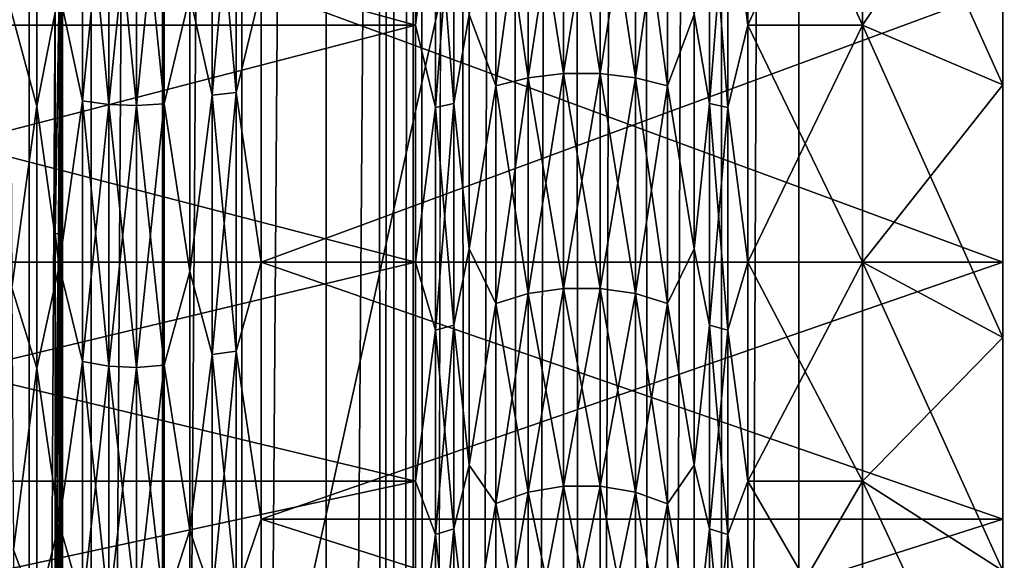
# Model space of a CAD drawing. Header units: metres. Extents: x -206 to 75, y -104 to 104.
# Tile 711 of 1056: x -40.3 to -33.29, y -10.35 to -6.5. Entities that reach past the tile are written whole.
import ezdxf

# ---------------------------------------------------------------- set-up
doc = ezdxf.new("R2010")
doc.units = ezdxf.units.M
doc.layers.add('solid_01_1-CONSUMER_THERM_B_125288', color=7, linetype='CONTINUOUS')

msp = doc.modelspace()

# ---------------------------------------------------------------- linework, layer by layer
at = {"layer": 'solid_01_1-CONSUMER_THERM_B_125288'}
for points in [[(-37.64893, 67.310463), (-65.493088, -75.014526), (-65.514557, 74.985474)], [(-37.64893, 67.310463), (-37.75058, 66.766258), (-65.493088, -75.014526)], [(-37.75058, 66.766258), (-37.7505, 66.212639), (-65.493088, -75.014526)], [(-37.7505, 66.212639), (-37.731541, -66.233742), (-65.493088, -75.014526)], [(-37.7505, 66.212639), (-37.648693, 65.668465), (-37.731541, -66.233742)], [(-37.648693, 65.668465), (-37.62989, -65.689537), (-37.731541, -66.233742)], [(-37.648693, 65.668465), (-37.448631, 65.15226), (-37.62989, -65.689537)], [(-37.448631, 65.15226), (-37.429974, -65.173279), (-37.62989, -65.689537)], [(-37.448631, 65.15226), (-37.15712, 64.68161), (-37.429974, -65.173279)], [(-37.15712, 64.68161), (-37.138596, -64.702545), (-37.429974, -65.173279)], [(-37.15712, 64.68161), (-36.784092, 64.272545), (-37.138596, -64.702545)], [(-36.784092, 64.272545), (-36.765686, -64.293373), (-37.138596, -64.702545)], [(-36.784092, 64.272545), (-36.342251, 63.938988), (-36.765686, -64.293373)], [(-36.342251, 63.938988), (-36.32394, -63.959686), (-36.765686, -64.293373)], [(-36.342251, 63.938988), (-35.846645, 63.692299), (-36.32394, -63.959686)], [(-35.846645, 63.692299), (-35.828407, -63.712856), (-36.32394, -63.959686)], [(-35.846645, 63.692299), (-35.314156, 63.540874), (-35.828407, -63.712856)], [(-35.314156, 63.540874), (-35.295959, -63.561279), (-35.828407, -63.712856)], [(-35.314156, 63.540874), (-34.762913, 63.489876), (-35.295959, -63.561279)], [(-34.762913, 63.489876), (-34.744732, -63.510124), (-35.295959, -63.561279)], [(-30.762913, 63.490448), (-34.744732, -63.510124), (-34.762913, 63.489876)], [(-30.762913, 63.490448), (-30.744732, -63.509552), (-34.744732, -63.510124)], [(-38.120426, 41.018177, 108.410858), (-37.500069, 41.072453, 108.410858), (-38.120388, -41.018238, 108.410858)], [(-38.120388, -41.018238, 108.410858), (-37.500069, 41.072453, 108.410858), (-37.500031, -41.072514, 108.410858)], [(-37.500069, 41.072453, 108.410858), (37.499931, 41.072487, 108.410858), (-37.500031, -41.072514, 108.410858)], [(37.499931, 41.072487, 108.410858), (37.499969, -41.072479, 108.410858), (-37.500031, -41.072514, 108.410858)], [(-38.120426, 41.018177, 108.410858), (-38.721893, -40.857067, 108.410858), (-38.721931, 40.857006, 108.410858)], [(-38.120426, 41.018177, 108.410858), (-38.120388, -41.018238, 108.410858), (-38.721893, -40.857067, 108.410858)], [(-38.721931, 40.857006, 108.410858), (-39.286274, -40.593891, 108.410858), (-39.286312, 40.59383, 108.410858)], [(-38.721931, 40.857006, 108.410858), (-38.721893, -40.857067, 108.410858), (-39.286274, -40.593891, 108.410858)], [(-39.286312, 40.59383, 108.410858), (-39.796379, -40.236713, 108.410858), (-39.796417, 40.236649, 108.410858)], [(-39.286312, 40.59383, 108.410858), (-39.286274, -40.593891, 108.410858), (-39.796379, -40.236713, 108.410858)], [(-39.796417, 40.236649, 108.410858), (-40.236713, -39.796379, 108.410858), (-40.236752, 39.796318, 108.410858)], [(-39.796417, 40.236649, 108.410858), (-39.796379, -40.236713, 108.410858), (-40.236713, -39.796379, 108.410858)], [(-40.236752, 39.796318, 108.410858), (-40.593891, -39.286274, 108.410858), (-40.593929, 39.286209, 108.410858)], [(-40.236752, 39.796318, 108.410858), (-40.236713, -39.796379, 108.410858), (-40.593891, -39.286274, 108.410858)], [(-42.500034, -37.500031, 108.5), (42.499931, 37.500008, 108.5), (-42.500069, 37.499969, 108.5)], [(-42.500034, -37.500031, 108.5), (42.499966, -37.499992, 108.5), (42.499931, 37.500008, 108.5)], [(-40.007381, -0.000084, 6.7), (-40.000042, -18.500031, 6), (-40.000057, 18.499969, 6)], [(-40.000057, 18.499969, 6), (-40.000042, -18.500031, 6), (-31.800058, 18.499973, 6)], [(-40.000042, -18.500031, 6), (-31.800041, -18.500027, 6), (-31.800058, 18.499973, 6)], [(-40.007381, -0.000084, 6.7), (-40.008652, -2.07559, 6.821424), (-40.000042, -18.500031, 6)], [(-33.300049, -1.026632, 40.817738), (-33.300049, -6.276519, 41.049793), (-33.300045, -8.225603, 40.172588)], [(-33.300049, -3.063665, 40.560406), (-33.300049, -1.026632, 40.817738), (-33.300045, -8.225603, 40.172588)], [(-40.008652, -2.07559, 6.821424), (-40.012451, -4.123462, 7.184189), (-40.000042, -18.500031, 6)], [(-33.300049, -3.063665, 8.439595), (-33.300045, -8.225591, 8.827407), (-33.300049, -6.27651, 7.950202)], [(-33.300049, -3.063665, 8.439595), (-33.300049, -5.0524, 8.950211), (-33.300045, -8.225591, 8.827407)], [(-33.300049, -5.0524, 40.049789), (-33.300049, -3.063665, 40.560406), (-33.300045, -8.225603, 40.172588)], [(-40.012451, -4.123462, 7.184189), (-40.018719, -6.114038, 7.782975), (-40.000042, -18.500031, 6)], [(-44.000046, -6.535753, 10.610909), (-37.484322, -4.743441, 9.901282), (-44.00005, -4.74345, 9.901284)], [(-44.00005, -4.74345, 39.098717), (-37.484322, -4.743441, 39.098717), (-37.484318, -6.535742, 38.389095)], [(-44.000046, -6.535753, 38.389091), (-44.00005, -4.74345, 39.098717), (-37.484318, -6.535742, 38.389095)], [(-44.000046, -6.535753, 10.610909), (-37.484318, -6.535742, 10.610905), (-37.484322, -4.743441, 9.901282)], [(-37.341553, -5.435833, 10.166964), (-37.484322, -4.743441, 9.901282), (-37.484318, -6.535742, 10.610905)], [(-37.484318, -6.535742, 38.389095), (-37.484322, -4.743441, 39.098717), (-37.341553, -5.435833, 38.833035)], [(-35.258682, -5.435818, 38.832996), (-35.115776, -4.74344, 39.098717), (-35.115776, -6.535741, 38.389095)], [(-35.258682, -5.435818, 10.167003), (-35.115776, -6.535741, 10.610905), (-35.115776, -4.74344, 9.901282)], [(-35.115776, -4.74344, 39.098717), (-34.300049, -4.743446, 39.098717), (-34.300049, -6.535749, 38.389091)], [(-35.115776, -6.535741, 38.389095), (-35.115776, -4.74344, 39.098717), (-34.300049, -6.535749, 38.389091)], [(-34.300049, -4.743446, 9.901284), (-35.115776, -4.74344, 9.901282), (-35.115776, -6.535741, 10.610905)], [(-34.300049, -6.535749, 10.610909), (-34.300049, -4.743446, 9.901284), (-35.115776, -6.535741, 10.610905)], [(-34.300049, -6.535749, 10.610909), (-33.300049, -5.0524, 8.950211), (-34.300049, -4.743446, 9.901284)], [(-34.300049, -4.743446, 39.098717), (-33.300049, -5.0524, 40.049789), (-33.300049, -6.96147, 39.293941)], [(-34.300049, -6.535749, 38.389091), (-34.300049, -4.743446, 39.098717), (-33.300049, -6.96147, 39.293941)], [(-38.933014, -7.035417, 8.190141), (-39.093315, -6.325788, 7.820349), (-38.933018, -5.094387, 7.483664)], [(-38.933018, -5.094387, 41.516335), (-39.093315, -6.325788, 41.179649), (-38.933014, -7.035417, 40.80986)], [(-38.933018, -5.094387, 41.516335), (-38.933014, -7.035417, 40.80986), (-38.76157, -5.080959, 41.471485)], [(-38.933018, -5.094387, 7.483664), (-38.76157, -5.080959, 7.528516), (-38.76157, -7.016873, 8.233131)], [(-38.933014, -7.035417, 8.190141), (-38.933018, -5.094387, 7.483664), (-38.76157, -7.016873, 8.233131)], [(-38.933014, -7.035417, 40.80986), (-38.76157, -7.016873, 40.766869), (-38.76157, -5.080959, 41.471485)], [(-38.584896, -6.276537, 41.049786), (-38.76157, -5.080959, 41.471485), (-38.76157, -7.016873, 40.766869)], [(-38.76157, -7.016873, 8.233131), (-38.76157, -5.080959, 7.528516), (-38.584896, -6.276537, 7.950212)], [(-34.300049, -6.535749, 10.610909), (-33.300049, -6.96147, 9.706058), (-33.300049, -5.0524, 8.950211)], [(-33.300049, -5.0524, 8.950211), (-33.300049, -6.96147, 9.706058), (-33.300045, -8.225591, 8.827407)], [(-33.300049, -5.0524, 40.049789), (-33.300045, -8.225603, 40.172588), (-33.300045, -10.054789, 39.066803)], [(-33.300049, -6.96147, 39.293941), (-33.300049, -5.0524, 40.049789), (-33.300045, -10.054789, 39.066803)], [(-40.182434, -7.113112, 40.989975), (-40.182434, -5.150647, 41.704254), (-40.371166, -6.417536, 41.437813)], [(-40.022549, -6.296271, 41.101982), (-40.182434, -5.150647, 41.704254), (-40.182434, -7.113112, 40.989975)], [(-39.85767, -7.07624, 40.904495), (-39.85767, -5.123947, 41.615074), (-40.022549, -6.296271, 41.101982)], [(-39.85767, -5.123947, 7.384928), (-39.85767, -7.07624, 8.095504), (-40.022549, -6.296271, 7.898018)], [(-39.670086, -7.102423, 8.034805), (-39.85767, -7.07624, 8.095504), (-39.85767, -5.123947, 7.384928)], [(-39.670086, -5.142906, 7.3216), (-39.670086, -7.102423, 8.034805), (-39.85767, -5.123947, 7.384928)], [(-39.670086, -5.142906, 41.678402), (-39.85767, -5.123947, 41.615074), (-39.85767, -7.07624, 40.904495)], [(-39.670086, -7.102423, 40.965195), (-39.670086, -5.142906, 41.678402), (-39.85767, -7.07624, 40.904495)], [(-39.471992, -7.109468, 8.018473), (-39.670086, -7.102423, 8.034805), (-39.670086, -5.142906, 7.3216)], [(-39.471992, -5.148008, 7.30456), (-39.471992, -7.109468, 8.018473), (-39.670086, -5.142906, 7.3216)], [(-39.471992, -5.148008, 41.695442), (-39.670086, -5.142906, 41.678402), (-39.670086, -7.102423, 40.965195)], [(-39.471992, -7.109468, 40.981525), (-39.471992, -5.148008, 41.695442), (-39.670086, -7.102423, 40.965195)], [(-39.275631, -5.138937, 7.33486), (-39.275631, -7.09694, 8.047515), (-39.471992, -5.148008, 7.30456)], [(-39.275631, -5.138937, 41.665138), (-39.471992, -5.148008, 41.695442), (-39.471992, -7.109468, 40.981525)], [(-39.275631, -7.09694, 40.952484), (-39.275631, -5.138937, 41.665138), (-39.471992, -7.109468, 40.981525)], [(-39.275631, -7.09694, 8.047515), (-39.471992, -7.109468, 8.018473), (-39.471992, -5.148008, 7.30456)], [(-39.093315, -6.325788, 7.820349), (-39.275631, -7.09694, 8.047515), (-39.275631, -5.138937, 7.33486)], [(-39.093315, -6.325788, 41.179649), (-39.275631, -5.138937, 41.665138), (-39.275631, -7.09694, 40.952484)], [(-36.42963, -5.251028, 38.345745), (-36.42963, -6.881662, 37.611855), (-36.682114, -5.273706, 38.40554)], [(-36.42963, -5.251028, 10.654255), (-36.682114, -5.273706, 10.594459), (-36.682114, -6.911383, 11.331517)], [(-36.42963, -6.881662, 11.388144), (-36.42963, -5.251028, 10.654255), (-36.682114, -6.911383, 11.331517)], [(-36.16917, -6.881738, 37.612), (-36.42963, -6.881662, 37.611855), (-36.42963, -5.251028, 38.345745)], [(-36.16917, -5.251085, 38.345898), (-36.16917, -6.881738, 37.612), (-36.42963, -5.251028, 38.345745)], [(-36.16917, -5.251085, 10.654103), (-36.42963, -5.251028, 10.654255), (-36.42963, -6.881662, 11.388144)], [(-36.16917, -6.881738, 11.388), (-36.16917, -5.251085, 10.654103), (-36.42963, -6.881662, 11.388144)], [(-35.916767, -6.911603, 37.668903), (-36.16917, -6.881738, 37.612), (-36.16917, -5.251085, 38.345898)], [(-35.916767, -5.273874, 38.405987), (-35.916767, -6.911603, 37.668903), (-36.16917, -5.251085, 38.345898)], [(-35.916767, -5.273874, 10.594014), (-36.16917, -5.251085, 10.654103), (-36.16917, -6.881738, 11.388)], [(-37.102295, -6.4602, 38.228561), (-36.911087, -5.317723, 38.521606), (-36.911087, -6.969069, 37.778397)], [(-36.911087, -6.969069, 11.221605), (-36.911087, -5.317723, 10.478395), (-37.102295, -6.4602, 10.771439)], [(-36.682114, -5.273706, 38.40554), (-36.682114, -6.911383, 37.668484), (-36.911087, -5.317723, 38.521606)], [(-36.682114, -5.273706, 10.594459), (-36.911087, -5.317723, 10.478395), (-36.911087, -6.969069, 11.221605)], [(-36.682114, -6.911383, 11.331517), (-36.682114, -5.273706, 10.594459), (-36.911087, -6.969069, 11.221605)], [(-36.682114, -6.911383, 37.668484), (-36.911087, -6.969069, 37.778397), (-36.911087, -5.317723, 38.521606)], [(-36.42963, -6.881662, 37.611855), (-36.682114, -6.911383, 37.668484), (-36.682114, -5.273706, 38.40554)], [(-35.916767, -6.911603, 11.331097), (-35.916767, -5.273874, 10.594014), (-36.16917, -6.881738, 11.388)], [(-35.687946, -6.969421, 37.779068), (-35.916767, -6.911603, 37.668903), (-35.916767, -5.273874, 38.405987)], [(-35.687946, -5.317992, 38.522316), (-35.687946, -6.969421, 37.779068), (-35.916767, -5.273874, 38.405987)], [(-35.687946, -5.317992, 10.477684), (-35.916767, -5.273874, 10.594014), (-35.916767, -6.911603, 11.331097)], [(-35.687946, -6.969421, 11.220932), (-35.687946, -5.317992, 10.477684), (-35.916767, -6.911603, 11.331097)], [(-35.687946, -6.969421, 11.220932), (-35.497799, -6.4602, 10.771439), (-35.687946, -5.317992, 10.477684)], [(-35.687946, -5.317992, 38.522316), (-35.497799, -6.4602, 38.228561), (-35.687946, -6.969421, 37.779068)], [(-37.341553, -7.123857, 10.926682), (-37.341553, -5.435833, 10.166964), (-37.484318, -6.535742, 10.610905)], [(-37.484318, -6.535742, 38.389095), (-37.341553, -5.435833, 38.833035), (-37.341553, -7.123857, 38.073318)], [(-37.21043, -5.414248, 10.223881), (-37.341553, -5.435833, 10.166964), (-37.341553, -7.123857, 10.926682)], [(-37.21043, -7.095568, 10.980581), (-37.21043, -5.414248, 10.223881), (-37.341553, -7.123857, 10.926682)], [(-37.21043, -5.414248, 38.776119), (-37.21043, -7.095568, 38.019417), (-37.341553, -5.435833, 38.833035)], [(-37.21043, -7.095568, 38.019417), (-37.341553, -7.123857, 38.073318), (-37.341553, -5.435833, 38.833035)], [(-37.21043, -5.414248, 38.776119), (-37.102295, -6.4602, 38.228561), (-37.21043, -7.095568, 38.019417)], [(-37.21043, -7.095568, 10.980581), (-37.102295, -6.4602, 10.771439), (-37.21043, -5.414248, 10.223881)], [(-35.389786, -7.09553, 10.980652), (-35.389786, -5.414218, 10.223955), (-35.497799, -6.4602, 10.771439)], [(-35.497799, -6.4602, 38.228561), (-35.389786, -5.414218, 38.776043), (-35.389786, -7.09553, 38.019348)], [(-35.258682, -5.435818, 10.167003), (-35.389786, -5.414218, 10.223955), (-35.389786, -7.09553, 10.980652)], [(-35.258682, -7.123837, 38.07328), (-35.389786, -7.09553, 38.019348), (-35.389786, -5.414218, 38.776043)], [(-35.258682, -5.435818, 38.832996), (-35.258682, -7.123837, 38.07328), (-35.389786, -5.414218, 38.776043)], [(-35.258682, -7.123837, 10.926718), (-35.258682, -5.435818, 10.167003), (-35.389786, -7.09553, 10.980652)], [(-35.258682, -5.435818, 38.832996), (-35.115776, -6.535741, 38.389095), (-35.258682, -7.123837, 38.07328)], [(-35.258682, -7.123837, 10.926718), (-35.115776, -6.535741, 10.610905), (-35.258682, -5.435818, 10.167003)], [(-40.051365, -8.021754, 8.610004), (-40.027382, -8.021975, 8.610116), (-40.018719, -6.114038, 7.782975)], [(-40.051365, -8.021754, 8.610004), (-40.018719, -6.114038, 7.782975), (-40.051365, -6.114099, 7.782998)], [(-40.051365, -8.021754, 8.610004), (-40.051365, -6.114099, 7.782998), (-40.022549, -6.296271, 7.898018)], [(-40.018719, -6.114038, 7.782975), (-40.027382, -8.021975, 8.610116), (-40.000042, -18.500031, 6)], [(-40.022545, -8.251494, 40.222015), (-40.022549, -6.296271, 41.101982), (-40.182434, -7.113112, 40.989975)], [(-40.051365, -8.021754, 8.610004), (-40.022549, -6.296271, 7.898018), (-40.022545, -8.251494, 8.777984)], [(-39.85767, -7.07624, 40.904495), (-40.022549, -6.296271, 41.101982), (-40.022545, -8.251494, 40.222015)], [(-39.85767, -7.07624, 8.095504), (-40.022545, -8.251494, 8.777984), (-40.022549, -6.296271, 7.898018)], [(-38.584896, -8.225631, 40.172573), (-38.584896, -6.276537, 41.049786), (-38.76157, -7.016873, 40.766869)], [(-38.76157, -7.016873, 8.233131), (-38.584896, -6.276537, 7.950212), (-38.584896, -8.225631, 8.827429)], [(-33.300049, -6.27651, 7.950202), (-33.300045, -8.225591, 8.827407), (-38.584896, -6.276537, 7.950212)], [(-33.300049, -6.276519, 41.049793), (-38.584896, -6.276537, 41.049786), (-38.584896, -8.225631, 40.172573)], [(-33.300045, -8.225603, 40.172588), (-33.300049, -6.276519, 41.049793), (-38.584896, -8.225631, 40.172573)], [(-33.300045, -8.225591, 8.827407), (-38.584896, -8.225631, 8.827429), (-38.584896, -6.276537, 7.950212)], [(-39.093315, -6.325788, 7.820349), (-39.093311, -8.290175, 8.704449), (-39.275631, -7.09694, 8.047515)], [(-39.093311, -8.290175, 40.295551), (-39.093315, -6.325788, 41.179649), (-39.275631, -7.09694, 40.952484)], [(-38.933014, -7.035417, 8.190141), (-39.093311, -8.290175, 8.704449), (-39.093315, -6.325788, 7.820349)], [(-38.933014, -7.035417, 40.80986), (-39.093315, -6.325788, 41.179649), (-39.093311, -8.290175, 40.295551)], [(-40.182434, -7.113112, 40.989975), (-40.371166, -6.417536, 41.437813), (-40.361717, -8.408394, 40.535809)], [(-37.21043, -7.095568, 38.019417), (-37.102295, -6.4602, 38.228561), (-37.102295, -8.129905, 37.310635)], [(-37.21043, -7.095568, 10.980581), (-37.102295, -8.129905, 11.689366), (-37.102295, -6.4602, 10.771439)], [(-37.102295, -8.129905, 37.310635), (-37.102295, -6.4602, 38.228561), (-36.911087, -6.969069, 37.778397)], [(-36.911087, -6.969069, 11.221605), (-37.102295, -6.4602, 10.771439), (-37.102295, -8.129905, 11.689366)], [(-35.687946, -6.969421, 11.220932), (-35.497799, -8.129904, 11.689366), (-35.497799, -6.4602, 10.771439)], [(-35.687946, -6.969421, 37.779068), (-35.497799, -6.4602, 38.228561), (-35.497799, -8.129904, 37.310635)], [(-35.389786, -7.09553, 10.980652), (-35.497799, -6.4602, 10.771439), (-35.497799, -8.129904, 11.689366)], [(-35.497799, -8.129904, 37.310635), (-35.497799, -6.4602, 38.228561), (-35.389786, -7.09553, 38.019348)], [(-44.000046, -8.224983, 11.539573), (-37.484318, -8.224971, 11.539566), (-37.484318, -6.535742, 10.610905)], [(-44.000046, -8.224983, 11.539573), (-37.484318, -6.535742, 10.610905), (-44.000046, -6.535753, 10.610909)], [(-44.000046, -6.535753, 38.389091), (-37.484318, -6.535742, 38.389095), (-37.484318, -8.224971, 37.460434)], [(-44.000046, -8.224983, 37.460426), (-44.000046, -6.535753, 38.389091), (-37.484318, -8.224971, 37.460434)], [(-37.341553, -7.123857, 10.926682), (-37.484318, -6.535742, 10.610905), (-37.484318, -8.224971, 11.539566)], [(-37.484318, -8.224971, 37.460434), (-37.484318, -6.535742, 38.389095), (-37.341553, -7.123857, 38.073318)], [(-35.258682, -7.123837, 38.07328), (-35.115776, -6.535741, 38.389095), (-35.115776, -8.22497, 37.460434)], [(-35.258682, -7.123837, 10.926718), (-35.115776, -8.22497, 11.539566), (-35.115776, -6.535741, 10.610905)], [(-35.115776, -6.535741, 38.389095), (-34.300049, -6.535749, 38.389091), (-34.300045, -8.224979, 37.460426)], [(-35.115776, -8.22497, 37.460434), (-35.115776, -6.535741, 38.389095), (-34.300045, -8.224979, 37.460426)], [(-34.300049, -6.535749, 10.610909), (-35.115776, -6.535741, 10.610905), (-35.115776, -8.22497, 11.539566)], [(-34.300045, -8.224979, 11.539573), (-34.300049, -6.535749, 10.610909), (-35.115776, -8.22497, 11.539566)], [(-34.300045, -8.224979, 11.539573), (-33.300049, -6.96147, 9.706058), (-34.300049, -6.535749, 10.610909)], [(-34.300049, -6.535749, 38.389091), (-33.300049, -6.96147, 39.293941), (-33.300045, -8.760761, 38.304779)], [(-34.300045, -8.224979, 37.460426), (-34.300049, -6.535749, 38.389091), (-33.300045, -8.760761, 38.304779)], [(-36.682114, -6.911383, 37.668484), (-36.68211, -8.448277, 36.739399), (-36.911087, -6.969069, 37.778397)], [(-36.682114, -6.911383, 11.331517), (-36.911087, -6.969069, 11.221605), (-36.911087, -8.51879, 12.158444)], [(-36.68211, -8.448277, 12.260602), (-36.682114, -6.911383, 11.331517), (-36.911087, -8.51879, 12.158444)], [(-36.42963, -6.881662, 37.611855), (-36.429626, -8.411947, 36.686768), (-36.682114, -6.911383, 37.668484)], [(-36.42963, -6.881662, 11.388144), (-36.682114, -6.911383, 11.331517), (-36.68211, -8.448277, 12.260602)], [(-36.429626, -8.411947, 36.686768), (-36.68211, -8.448277, 36.739399), (-36.682114, -6.911383, 37.668484)], [(-36.429626, -8.411947, 12.313233), (-36.42963, -6.881662, 11.388144), (-36.68211, -8.448277, 12.260602)], [(-36.16917, -8.412039, 36.686901), (-36.429626, -8.411947, 36.686768), (-36.42963, -6.881662, 37.611855)], [(-36.16917, -6.881738, 37.612), (-36.16917, -8.412039, 36.686901), (-36.42963, -6.881662, 37.611855)], [(-36.16917, -6.881738, 11.388), (-36.42963, -6.881662, 11.388144), (-36.429626, -8.411947, 12.313233)], [(-36.16917, -8.412039, 12.3131), (-36.16917, -6.881738, 11.388), (-36.429626, -8.411947, 12.313233)], [(-35.916767, -8.448545, 36.739788), (-36.16917, -8.412039, 36.686901), (-36.16917, -6.881738, 37.612)], [(-35.916767, -6.911603, 37.668903), (-35.916767, -8.448545, 36.739788), (-36.16917, -6.881738, 37.612)], [(-35.916767, -6.911603, 11.331097), (-36.16917, -6.881738, 11.388), (-36.16917, -8.412039, 12.3131)], [(-35.916767, -8.448545, 12.26021), (-35.916767, -6.911603, 11.331097), (-36.16917, -8.412039, 12.3131)], [(-35.687946, -8.519221, 36.842182), (-35.916767, -8.448545, 36.739788), (-35.916767, -6.911603, 37.668903)], [(-35.687946, -6.969421, 37.779068), (-35.687946, -8.519221, 36.842182), (-35.916767, -6.911603, 37.668903)], [(-35.687946, -6.969421, 11.220932), (-35.916767, -6.911603, 11.331097), (-35.916767, -8.448545, 12.26021)], [(-37.102295, -8.129905, 37.310635), (-36.911087, -6.969069, 37.778397), (-36.911087, -8.51879, 36.841557)], [(-36.911087, -8.51879, 12.158444), (-36.911087, -6.969069, 11.221605), (-37.102295, -8.129905, 11.689366)], [(-36.68211, -8.448277, 36.739399), (-36.911087, -8.51879, 36.841557), (-36.911087, -6.969069, 37.778397)], [(-35.687946, -8.519221, 12.157819), (-35.687946, -6.969421, 11.220932), (-35.916767, -8.448545, 12.26021)], [(-35.687946, -8.519221, 12.157819), (-35.497799, -8.129904, 11.689366), (-35.687946, -6.969421, 11.220932)], [(-35.687946, -6.969421, 37.779068), (-35.497799, -8.129904, 37.310635), (-35.687946, -8.519221, 36.842182)], [(-34.300045, -8.224979, 11.539573), (-33.300045, -8.760761, 10.695221), (-33.300049, -6.96147, 9.706058)], [(-33.300049, -6.96147, 9.706058), (-33.300045, -10.054772, 9.933185), (-33.300045, -8.225591, 8.827407)], [(-33.300049, -6.96147, 9.706058), (-33.300045, -8.760761, 10.695221), (-33.300045, -10.054772, 9.933185)], [(-33.300045, -8.760761, 38.304779), (-33.300049, -6.96147, 39.293941), (-33.300045, -10.054789, 39.066803)], [(-39.85767, -8.932838, 39.972076), (-39.85767, -7.07624, 40.904495), (-40.022545, -8.251494, 40.222015)], [(-39.85767, -7.07624, 8.095504), (-39.85767, -8.932838, 9.027923), (-40.022545, -8.251494, 8.777984)], [(-39.670086, -8.965891, 8.970675), (-39.85767, -8.932838, 9.027923), (-39.85767, -7.07624, 8.095504)], [(-39.670086, -7.102423, 8.034805), (-39.670086, -8.965891, 8.970675), (-39.85767, -7.07624, 8.095504)], [(-39.670086, -7.102423, 40.965195), (-39.85767, -7.07624, 40.904495), (-39.85767, -8.932838, 39.972076)], [(-38.933014, -8.881306, 9.117181), (-39.093311, -8.290175, 8.704449), (-38.933014, -7.035417, 8.190141)], [(-38.933014, -7.035417, 40.80986), (-39.093311, -8.290175, 40.295551), (-38.933014, -8.881306, 39.88282)], [(-38.933014, -8.881306, 39.88282), (-38.761566, -8.857896, 39.842274), (-38.76157, -7.016873, 40.766869)], [(-38.933014, -7.035417, 40.80986), (-38.933014, -8.881306, 39.88282), (-38.76157, -7.016873, 40.766869)], [(-38.933014, -7.035417, 8.190141), (-38.76157, -7.016873, 8.233131), (-38.761566, -8.857896, 9.157727)], [(-38.933014, -8.881306, 9.117181), (-38.933014, -7.035417, 8.190141), (-38.761566, -8.857896, 9.157727)], [(-38.584896, -8.225631, 40.172573), (-38.76157, -7.016873, 40.766869), (-38.761566, -8.857896, 39.842274)], [(-38.761566, -8.857896, 9.157727), (-38.76157, -7.016873, 8.233131), (-38.584896, -8.225631, 8.827429)], [(-40.182434, -8.979385, 40.052696), (-40.182434, -7.113112, 40.989975), (-40.361717, -8.408394, 40.535809)], [(-40.022545, -8.251494, 40.222015), (-40.182434, -7.113112, 40.989975), (-40.182434, -8.979385, 40.052696)], [(-39.670086, -8.965891, 40.029324), (-39.670086, -7.102423, 40.965195), (-39.85767, -8.932838, 39.972076)], [(-39.471989, -8.974785, 8.95527), (-39.670086, -8.965891, 8.970675), (-39.670086, -7.102423, 8.034805)], [(-39.471992, -7.109468, 8.018473), (-39.471989, -8.974785, 8.95527), (-39.670086, -7.102423, 8.034805)], [(-39.471992, -7.109468, 40.981525), (-39.670086, -7.102423, 40.965195), (-39.670086, -8.965891, 40.029324)], [(-39.471989, -8.974785, 40.044731), (-39.471992, -7.109468, 40.981525), (-39.670086, -8.965891, 40.029324)], [(-39.275631, -7.09694, 8.047515), (-39.275631, -8.95897, 8.982662), (-39.471992, -7.109468, 8.018473)], [(-39.275631, -7.09694, 40.952484), (-39.471992, -7.109468, 40.981525), (-39.471989, -8.974785, 40.044731)], [(-39.275631, -8.95897, 8.982662), (-39.471989, -8.974785, 8.95527), (-39.471992, -7.109468, 8.018473)], [(-39.275631, -8.95897, 40.017338), (-39.275631, -7.09694, 40.952484), (-39.471989, -8.974785, 40.044731)], [(-39.093311, -8.290175, 8.704449), (-39.275631, -8.95897, 8.982662), (-39.275631, -7.09694, 8.047515)], [(-39.093311, -8.290175, 40.295551), (-39.275631, -7.09694, 40.952484), (-39.275631, -8.95897, 40.017338)], [(-37.341553, -8.707999, 11.884329), (-37.341553, -7.123857, 10.926682), (-37.484318, -8.224971, 11.539566)], [(-37.484318, -8.224971, 37.460434), (-37.341553, -7.123857, 38.073318), (-37.341553, -8.707999, 37.115673)], [(-37.21043, -7.095568, 10.980581), (-37.341553, -7.123857, 10.926682), (-37.341553, -8.707999, 11.884329)], [(-37.21043, -8.673419, 11.934426), (-37.21043, -7.095568, 10.980581), (-37.341553, -8.707999, 11.884329)], [(-37.21043, -7.095568, 38.019417), (-37.21043, -8.673419, 37.065575), (-37.341553, -7.123857, 38.073318)], [(-37.21043, -8.673419, 37.065575), (-37.341553, -8.707999, 37.115673), (-37.341553, -7.123857, 38.073318)], [(-37.21043, -7.095568, 38.019417), (-37.102295, -8.129905, 37.310635), (-37.21043, -8.673419, 37.065575)], [(-37.21043, -8.673419, 11.934426), (-37.102295, -8.129905, 11.689366), (-37.21043, -7.095568, 10.980581)], [(-35.389786, -8.673373, 11.934491), (-35.389786, -7.09553, 10.980652), (-35.497799, -8.129904, 11.689366)], [(-35.497799, -8.129904, 37.310635), (-35.389786, -7.09553, 38.019348), (-35.389786, -8.673373, 37.06551)], [(-35.258682, -7.123837, 10.926718), (-35.389786, -7.09553, 10.980652), (-35.389786, -8.673373, 11.934491)], [(-35.258682, -8.707974, 37.115639), (-35.389786, -8.673373, 37.06551), (-35.389786, -7.09553, 38.019348)], [(-35.258682, -7.123837, 38.07328), (-35.258682, -8.707974, 37.115639), (-35.389786, -7.09553, 38.019348)], [(-35.258682, -8.707974, 11.884363), (-35.258682, -7.123837, 10.926718), (-35.389786, -8.673373, 11.934491)], [(-35.258682, -7.123837, 38.07328), (-35.115776, -8.22497, 37.460434), (-35.258682, -8.707974, 37.115639)], [(-35.258682, -8.707974, 11.884363), (-35.115776, -8.22497, 11.539566), (-35.258682, -7.123837, 10.926718)], [(-40.051361, -9.819959, 9.653821), (-40.027382, -8.021975, 8.610116), (-40.051365, -8.021754, 8.610004)], [(-40.051361, -9.819959, 9.653821), (-40.051365, -8.021754, 8.610004), (-40.022545, -8.251494, 8.777984)], [(-40.051361, -9.819959, 9.653821), (-40.038315, -9.820438, 9.654139), (-40.027382, -8.021975, 8.610116)], [(-40.027382, -8.021975, 8.610116), (-40.038315, -9.820438, 9.654139), (-40.000042, -18.500031, 6)], [(-37.21043, -8.673419, 37.065575), (-37.102295, -8.129905, 37.310635), (-37.102295, -9.671396, 36.190674)], [(-37.21043, -8.673419, 11.934426), (-37.102295, -9.671396, 12.809325), (-37.102295, -8.129905, 11.689366)], [(-37.102295, -9.671396, 36.190674), (-37.102295, -8.129905, 37.310635), (-36.911087, -8.51879, 36.841557)], [(-36.911087, -8.51879, 12.158444), (-37.102295, -8.129905, 11.689366), (-37.102295, -9.671396, 12.809325)], [(-35.687946, -8.519221, 12.157819), (-35.497795, -9.671396, 12.809325), (-35.497799, -8.129904, 11.689366)], [(-35.687946, -8.519221, 36.842182), (-35.497799, -8.129904, 37.310635), (-35.497795, -9.671396, 36.190674)], [(-35.389786, -8.673373, 11.934491), (-35.497799, -8.129904, 11.689366), (-35.497795, -9.671396, 12.809325)], [(-35.497795, -9.671396, 36.190674), (-35.497799, -8.129904, 37.310635), (-35.389786, -8.673373, 37.06551)], [(-44.000046, -9.784501, 12.672629), (-37.484318, -9.784488, 12.672622), (-37.484318, -8.224971, 11.539566)], [(-44.000046, -9.784501, 12.672629), (-37.484318, -8.224971, 11.539566), (-44.000046, -8.224983, 11.539573)], [(-44.000046, -8.224983, 37.460426), (-37.484318, -8.224971, 37.460434), (-37.484318, -9.784488, 36.327377)], [(-44.000046, -9.784501, 36.32737), (-44.000046, -8.224983, 37.460426), (-37.484318, -9.784488, 36.327377)], [(-40.022545, -10.086448, 39.112755), (-40.022545, -8.251494, 40.222015), (-40.182434, -8.979385, 40.052696)], [(-40.051361, -9.819959, 9.653821), (-40.022545, -8.251494, 8.777984), (-40.022545, -10.086448, 9.887244)], [(-39.85767, -8.932838, 39.972076), (-40.022545, -8.251494, 40.222015), (-40.022545, -10.086448, 39.112755)], [(-39.85767, -8.932838, 9.027923), (-40.022545, -10.086448, 9.887244), (-40.022545, -8.251494, 8.777984)], [(-38.584896, -10.054776, 39.066814), (-38.584896, -8.225631, 40.172573), (-38.761566, -8.857896, 39.842274)], [(-38.761566, -8.857896, 9.157727), (-38.584896, -8.225631, 8.827429), (-38.584896, -10.054776, 9.933186)], [(-33.300045, -8.225591, 8.827407), (-33.300045, -10.054772, 9.933185), (-38.584896, -8.225631, 8.827429)], [(-33.300045, -8.225603, 40.172588), (-38.584896, -8.225631, 40.172573), (-38.584896, -10.054776, 39.066814)], [(-33.300045, -10.054789, 39.066803), (-33.300045, -8.225603, 40.172588), (-38.584896, -10.054776, 39.066814)], [(-33.300045, -10.054772, 9.933185), (-38.584896, -10.054776, 9.933186), (-38.584896, -8.225631, 8.827429)], [(-37.341553, -8.707999, 11.884329), (-37.484318, -8.224971, 11.539566), (-37.484318, -9.784488, 12.672622)], [(-37.484318, -9.784488, 36.327377), (-37.484318, -8.224971, 37.460434), (-37.341553, -8.707999, 37.115673)], [(-35.258682, -8.707974, 37.115639), (-35.115776, -8.22497, 37.460434), (-35.115772, -9.784487, 36.327377)], [(-35.258682, -8.707974, 11.884363), (-35.115772, -9.784487, 12.672622), (-35.115776, -8.22497, 11.539566)], [(-35.115776, -8.22497, 37.460434), (-34.300045, -8.224979, 37.460426), (-34.300045, -9.784496, 36.32737)], [(-35.115772, -9.784487, 36.327377), (-35.115776, -8.22497, 37.460434), (-34.300045, -9.784496, 36.32737)], [(-34.300045, -8.224979, 11.539573), (-35.115776, -8.22497, 11.539566), (-35.115772, -9.784487, 12.672622)], [(-34.300045, -9.784496, 12.672629), (-34.300045, -8.224979, 11.539573), (-35.115772, -9.784487, 12.672622)], [(-34.300045, -9.784496, 12.672629), (-33.300045, -8.760761, 10.695221), (-34.300045, -8.224979, 11.539573)], [(-34.300045, -8.224979, 37.460426), (-33.300045, -8.760761, 38.304779), (-33.300045, -10.421893, 37.0979)], [(-34.300045, -9.784496, 36.32737), (-34.300045, -8.224979, 37.460426), (-33.300045, -10.421893, 37.0979)], [(-39.093311, -8.290175, 8.704449), (-39.093311, -10.133675, 9.818882), (-39.275631, -8.95897, 8.982662)], [(-39.093311, -10.133675, 39.181118), (-39.093311, -8.290175, 40.295551), (-39.275631, -8.95897, 40.017338)], [(-38.933014, -8.881306, 9.117181), (-39.093311, -10.133675, 9.818882), (-39.093311, -8.290175, 8.704449)], [(-38.933014, -8.881306, 39.88282), (-39.093311, -8.290175, 40.295551), (-39.093311, -10.133675, 39.181118)], [(-40.182434, -8.979385, 40.052696), (-40.361717, -8.408394, 40.535809), (-40.349819, -10.274163, 39.399616)], [(-36.429626, -8.411947, 36.686768), (-36.429626, -9.819568, 35.583965), (-36.68211, -8.448277, 36.739399)], [(-36.429626, -8.411947, 12.313233), (-36.68211, -8.448277, 12.260602), (-36.68211, -9.861976, 13.368164)], [(-36.429626, -9.819568, 13.416033), (-36.429626, -8.411947, 12.313233), (-36.68211, -9.861976, 13.368164)], [(-36.16917, -9.819674, 35.584087), (-36.429626, -9.819568, 35.583965), (-36.429626, -8.411947, 36.686768)], [(-36.16917, -8.412039, 36.686901), (-36.16917, -9.819674, 35.584087), (-36.429626, -8.411947, 36.686768)], [(-36.16917, -8.412039, 12.3131), (-36.429626, -8.411947, 12.313233), (-36.429626, -9.819568, 13.416033)], [(-36.16917, -9.819674, 13.415912), (-36.16917, -8.412039, 12.3131), (-36.429626, -9.819568, 13.416033)], [(-35.916767, -9.86229, 35.632191), (-36.16917, -9.819674, 35.584087), (-36.16917, -8.412039, 36.686901)], [(-35.916767, -8.448545, 36.739788), (-35.916767, -9.86229, 35.632191), (-36.16917, -8.412039, 36.686901)], [(-35.916767, -8.448545, 12.26021), (-36.16917, -8.412039, 12.3131), (-36.16917, -9.819674, 13.415912)], [(-36.68211, -8.448277, 36.739399), (-36.68211, -9.861976, 35.631836), (-36.911087, -8.51879, 36.841557)], [(-36.68211, -8.448277, 12.260602), (-36.911087, -8.51879, 12.158444), (-36.911087, -9.944289, 13.275251)], [(-36.68211, -9.861976, 13.368164), (-36.68211, -8.448277, 12.260602), (-36.911087, -9.944289, 13.275251)], [(-36.429626, -9.819568, 35.583965), (-36.68211, -9.861976, 35.631836), (-36.68211, -8.448277, 36.739399)], [(-35.916767, -9.86229, 13.367808), (-35.916767, -8.448545, 12.26021), (-36.16917, -9.819674, 13.415912)], [(-35.687946, -9.944793, 35.725319), (-35.916767, -9.86229, 35.632191), (-35.916767, -8.448545, 36.739788)], [(-35.687946, -8.519221, 36.842182), (-35.687946, -9.944793, 35.725319), (-35.916767, -8.448545, 36.739788)], [(-35.687946, -8.519221, 12.157819), (-35.916767, -8.448545, 12.26021), (-35.916767, -9.86229, 13.367808)], [(-37.102295, -9.671396, 36.190674), (-36.911087, -8.51879, 36.841557), (-36.911087, -9.944289, 35.724751)], [(-36.911087, -9.944289, 13.275251), (-36.911087, -8.51879, 12.158444), (-37.102295, -9.671396, 12.809325)], [(-36.68211, -9.861976, 35.631836), (-36.911087, -9.944289, 35.724751), (-36.911087, -8.51879, 36.841557)], [(-35.687946, -9.944793, 13.274683), (-35.687946, -8.519221, 12.157819), (-35.916767, -9.86229, 13.367808)], [(-35.687946, -9.944793, 13.274683), (-35.497795, -9.671396, 12.809325), (-35.687946, -8.519221, 12.157819)], [(-35.687946, -8.519221, 36.842182), (-35.497795, -9.671396, 36.190674), (-35.687946, -9.944793, 35.725319)], [(-37.21043, -8.673419, 11.934426), (-37.341553, -8.707999, 11.884329), (-37.341549, -10.165159, 13.025941)], [(-37.21043, -8.673419, 37.065575), (-37.210426, -10.124793, 35.928493), (-37.341553, -8.707999, 37.115673)], [(-37.210426, -10.124793, 13.071505), (-37.21043, -8.673419, 11.934426), (-37.341549, -10.165159, 13.025941)], [(-37.21043, -8.673419, 37.065575), (-37.102295, -9.671396, 36.190674), (-37.210426, -10.124793, 35.928493)], [(-37.210426, -10.124793, 13.071505), (-37.102295, -9.671396, 12.809325), (-37.21043, -8.673419, 11.934426)], [(-35.389786, -10.12474, 13.071565), (-35.389786, -8.673373, 11.934491), (-35.497795, -9.671396, 12.809325)], [(-35.497795, -9.671396, 36.190674), (-35.389786, -8.673373, 37.06551), (-35.389786, -10.12474, 35.928436)], [(-35.258682, -8.707974, 11.884363), (-35.389786, -8.673373, 11.934491), (-35.389786, -10.12474, 13.071565)], [(-35.258678, -10.165131, 35.97403), (-35.389786, -10.12474, 35.928436), (-35.389786, -8.673373, 37.06551)], [(-35.258682, -8.707974, 37.115639), (-35.258678, -10.165131, 35.97403), (-35.389786, -8.673373, 37.06551)], [(-37.341549, -10.165159, 13.025941), (-37.341553, -8.707999, 11.884329), (-37.484318, -9.784488, 12.672622)], [(-37.484318, -9.784488, 36.327377), (-37.341553, -8.707999, 37.115673), (-37.341549, -10.165159, 35.97406)], [(-37.210426, -10.124793, 35.928493), (-37.341549, -10.165159, 35.97406), (-37.341553, -8.707999, 37.115673)], [(-35.258678, -10.165131, 13.025971), (-35.258682, -8.707974, 11.884363), (-35.389786, -10.12474, 13.071565)], [(-35.258682, -8.707974, 37.115639), (-35.115772, -9.784487, 36.327377), (-35.258678, -10.165131, 35.97403)], [(-35.258678, -10.165131, 13.025971), (-35.115772, -9.784487, 12.672622), (-35.258682, -8.707974, 11.884363)], [(-34.300045, -9.784496, 12.672629), (-33.300045, -10.421893, 11.902101), (-33.300045, -8.760761, 10.695221)], [(-33.300045, -8.760761, 10.695221), (-33.300045, -11.737396, 11.251452), (-33.300045, -10.054772, 9.933185)], [(-33.300045, -8.760761, 10.695221), (-33.300045, -10.421893, 11.902101), (-33.300045, -11.737396, 11.251452)], [(-33.300045, -8.760761, 38.304779), (-33.300045, -10.054789, 39.066803), (-33.300045, -11.737415, 37.748531)], [(-33.300045, -10.421893, 37.0979), (-33.300045, -8.760761, 38.304779), (-33.300045, -11.737415, 37.748531)], [(-38.933014, -10.60709, 10.252247), (-39.093311, -10.133675, 9.818882), (-38.933014, -8.881306, 9.117181)], [(-38.933014, -8.881306, 39.88282), (-39.093311, -10.133675, 39.181118), (-38.933014, -10.60709, 38.747753)], [(-38.933014, -10.60709, 38.747753), (-38.761566, -10.579131, 38.710197), (-38.761566, -8.857896, 39.842274)], [(-38.933014, -8.881306, 39.88282), (-38.933014, -10.60709, 38.747753), (-38.761566, -8.857896, 39.842274)], [(-38.933014, -8.881306, 9.117181), (-38.761566, -8.857896, 9.157727), (-38.761566, -10.579131, 10.289802)], [(-38.933014, -10.60709, 10.252247), (-38.933014, -8.881306, 9.117181), (-38.761566, -10.579131, 10.289802)], [(-38.584896, -10.054776, 39.066814), (-38.761566, -8.857896, 39.842274), (-38.761566, -10.579131, 38.710197)], [(-38.761566, -10.579131, 10.289802), (-38.761566, -8.857896, 9.157727), (-38.584896, -10.054776, 9.933186)], [(-40.18243, -10.724228, 38.905098), (-40.182434, -8.979385, 40.052696), (-40.349819, -10.274163, 39.399616)], [(-40.022545, -10.086448, 39.112755), (-40.182434, -8.979385, 40.052696), (-40.18243, -10.724228, 38.905098)], [(-39.85767, -10.668637, 38.830425), (-39.85767, -8.932838, 39.972076), (-40.022545, -10.086448, 39.112755)], [(-39.85767, -8.932838, 9.027923), (-39.85767, -10.668637, 10.169576), (-40.022545, -10.086448, 9.887244)], [(-39.670082, -10.708112, 10.116551), (-39.85767, -10.668637, 10.169576), (-39.85767, -8.932838, 9.027923)], [(-39.670086, -8.965891, 8.970675), (-39.670082, -10.708112, 10.116551), (-39.85767, -8.932838, 9.027923)], [(-39.670086, -8.965891, 40.029324), (-39.85767, -8.932838, 39.972076), (-39.85767, -10.668637, 38.830425)], [(-39.670082, -10.708112, 38.88345), (-39.670086, -8.965891, 40.029324), (-39.85767, -10.668637, 38.830425)], [(-39.471989, -10.718734, 10.102283), (-39.670082, -10.708112, 10.116551), (-39.670086, -8.965891, 8.970675)], [(-39.471989, -8.974785, 8.95527), (-39.471989, -10.718734, 10.102283), (-39.670086, -8.965891, 8.970675)], [(-39.471989, -8.974785, 40.044731), (-39.670086, -8.965891, 40.029324), (-39.670082, -10.708112, 38.88345)], [(-39.471989, -10.718734, 38.897717), (-39.471989, -8.974785, 40.044731), (-39.670082, -10.708112, 38.88345)], [(-39.275631, -8.95897, 8.982662), (-39.275631, -10.699846, 10.127654), (-39.471989, -8.974785, 8.95527)], [(-39.275631, -8.95897, 40.017338), (-39.471989, -8.974785, 40.044731), (-39.471989, -10.718734, 38.897717)], [(-39.275631, -10.699846, 38.872345), (-39.275631, -8.95897, 40.017338), (-39.471989, -10.718734, 38.897717)], [(-39.275631, -10.699846, 10.127654), (-39.471989, -10.718734, 10.102283), (-39.471989, -8.974785, 8.95527)], [(-39.093311, -10.133675, 9.818882), (-39.275631, -10.699846, 10.127654), (-39.275631, -8.95897, 8.982662)], [(-39.093311, -10.133675, 39.181118), (-39.275631, -8.95897, 40.017338), (-39.275631, -10.699846, 38.872345)], [(-37.210426, -10.124793, 35.928493), (-37.102295, -9.671396, 36.190674), (-37.102295, -11.060365, 34.886345)], [(-37.210426, -10.124793, 13.071505), (-37.102295, -11.060365, 14.113654), (-37.102295, -9.671396, 12.809325)], [(-37.102295, -11.060365, 34.886345), (-37.102295, -9.671396, 36.190674), (-36.911087, -9.944289, 35.724751)], [(-36.911087, -9.944289, 13.275251), (-37.102295, -9.671396, 12.809325), (-37.102295, -11.060365, 14.113654)], [(-35.687946, -9.944793, 13.274683), (-35.497795, -11.060365, 14.113654), (-35.497795, -9.671396, 12.809325)], [(-35.687946, -9.944793, 35.725319), (-35.497795, -9.671396, 36.190674), (-35.497795, -11.060365, 34.886345)], [(-35.389786, -10.12474, 13.071565), (-35.497795, -9.671396, 12.809325), (-35.497795, -11.060365, 14.113654)], [(-35.497795, -11.060365, 34.886345), (-35.497795, -9.671396, 36.190674), (-35.389786, -10.12474, 35.928436)], [(-44.000046, -11.189711, 13.992211), (-37.484318, -11.189698, 13.992202), (-37.484318, -9.784488, 12.672622)], [(-44.000046, -11.189711, 13.992211), (-37.484318, -9.784488, 12.672622), (-44.000046, -9.784501, 12.672629)], [(-44.000046, -9.784501, 36.32737), (-37.484318, -9.784488, 36.327377), (-37.484318, -11.189698, 35.007797)], [(-44.000046, -11.189711, 35.00779), (-44.000046, -9.784501, 36.32737), (-37.484318, -11.189698, 35.007797)], [(-40.051361, -9.819959, 9.653821), (-40.051361, -11.484176, 10.900205), (-40.038315, -9.820438, 9.654139)], [(-40.051361, -9.819959, 9.653821), (-40.022545, -10.086448, 9.887244), (-40.051361, -11.484176, 10.900205)], [(-40.038315, -9.820438, 9.654139), (-40.051361, -11.484176, 10.900205), (-40.000042, -18.500031, 6)], [(-37.341549, -10.165159, 13.025941), (-37.484318, -9.784488, 12.672622), (-37.484318, -11.189698, 13.992202)], [(-37.484318, -11.189698, 35.007797), (-37.484318, -9.784488, 36.327377), (-37.341549, -10.165159, 35.97406)], [(-36.429626, -9.819568, 35.583965), (-36.429626, -11.083997, 34.319538), (-36.68211, -9.861976, 35.631836)], [(-36.429626, -9.819568, 13.416033), (-36.68211, -9.861976, 13.368164), (-36.68211, -11.131866, 14.638054)], [(-36.429626, -11.083997, 14.680462), (-36.429626, -9.819568, 13.416033), (-36.68211, -11.131866, 14.638054)], [(-36.16917, -11.084118, 34.319645), (-36.429626, -11.083997, 34.319538), (-36.429626, -9.819568, 35.583965)], [(-36.16917, -9.819674, 35.584087), (-36.16917, -11.084118, 34.319645), (-36.429626, -9.819568, 35.583965)], [(-36.16917, -9.819674, 13.415912), (-36.429626, -9.819568, 13.416033), (-36.429626, -11.083997, 14.680462)], [(-36.16917, -11.084118, 14.680355), (-36.16917, -9.819674, 13.415912), (-36.429626, -11.083997, 14.680462)], [(-35.916767, -11.13222, 34.362263), (-36.16917, -11.084118, 34.319645), (-36.16917, -9.819674, 35.584087)], [(-35.916767, -9.86229, 35.632191), (-35.916767, -11.13222, 34.362263), (-36.16917, -9.819674, 35.584087)], [(-35.916767, -9.86229, 13.367808), (-36.16917, -9.819674, 13.415912), (-36.16917, -11.084118, 14.680355)], [(-35.258678, -10.165131, 35.97403), (-35.115772, -9.784487, 36.327377), (-35.115772, -11.189697, 35.007797)], [(-35.258678, -10.165131, 13.025971), (-35.115772, -11.189697, 13.992202), (-35.115772, -9.784487, 12.672622)], [(-35.115772, -9.784487, 36.327377), (-34.300045, -9.784496, 36.32737), (-34.300045, -11.189706, 35.00779)], [(-35.115772, -11.189697, 35.007797), (-35.115772, -9.784487, 36.327377), (-34.300045, -11.189706, 35.00779)], [(-34.300045, -9.784496, 12.672629), (-35.115772, -9.784487, 12.672622), (-35.115772, -11.189697, 13.992202)], [(-34.300045, -11.189706, 13.992211), (-34.300045, -9.784496, 12.672629), (-35.115772, -11.189697, 13.992202)], [(-34.300045, -11.189706, 13.992211), (-33.300045, -10.421893, 11.902101), (-34.300045, -9.784496, 12.672629)], [(-34.300045, -9.784496, 36.32737), (-33.300045, -10.421893, 37.0979), (-33.300045, -11.918666, 35.692337)], [(-34.300045, -11.189706, 35.00779), (-34.300045, -9.784496, 36.32737), (-33.300045, -11.918666, 35.692337)], [(-36.68211, -9.861976, 35.631836), (-36.68211, -11.131866, 34.361946), (-36.911087, -9.944289, 35.724751)], [(-36.68211, -9.861976, 13.368164), (-36.911087, -9.944289, 13.275251), (-36.911083, -11.224778, 14.55574)], [(-36.68211, -11.131866, 14.638054), (-36.68211, -9.861976, 13.368164), (-36.911083, -11.224778, 14.55574)], [(-36.429626, -11.083997, 34.319538), (-36.68211, -11.131866, 34.361946), (-36.68211, -9.861976, 35.631836)], [(-35.916767, -11.13222, 14.637739), (-35.916767, -9.86229, 13.367808), (-36.16917, -11.084118, 14.680355)], [(-35.687946, -11.225347, 34.444763), (-35.916767, -11.13222, 34.362263), (-35.916767, -9.86229, 35.632191)], [(-35.687946, -9.944793, 35.725319), (-35.687946, -11.225347, 34.444763), (-35.916767, -9.86229, 35.632191)], [(-35.687946, -9.944793, 13.274683), (-35.916767, -9.86229, 13.367808), (-35.916767, -11.13222, 14.637739)], [(-37.102295, -11.060365, 34.886345), (-36.911087, -9.944289, 35.724751), (-36.911083, -11.224778, 34.44426)], [(-36.911083, -11.224778, 14.55574), (-36.911087, -9.944289, 13.275251), (-37.102295, -11.060365, 14.113654)], [(-36.68211, -11.131866, 34.361946), (-36.911083, -11.224778, 34.44426), (-36.911087, -9.944289, 35.724751)], [(-35.687946, -11.225347, 14.555237), (-35.687946, -9.944793, 13.274683), (-35.916767, -11.13222, 14.637739)], [(-35.687946, -11.225347, 14.555237), (-35.497795, -11.060365, 14.113654), (-35.687946, -9.944793, 13.274683)], [(-35.687946, -9.944793, 35.725319), (-35.497795, -11.060365, 34.886345), (-35.687946, -11.225347, 34.444763)], [(-40.022545, -11.774382, 37.790337), (-40.022545, -10.086448, 39.112755), (-40.18243, -10.724228, 38.905098)], [(-40.022545, -10.086448, 9.887244), (-40.022545, -11.774382, 11.209661), (-40.051361, -11.484176, 10.900205)], [(-39.85767, -10.668637, 38.830425), (-40.022545, -10.086448, 39.112755), (-40.022545, -11.774382, 37.790337)], [(-39.85767, -10.668637, 10.169576), (-40.022545, -11.774382, 11.209661), (-40.022545, -10.086448, 9.887244)], [(-38.584896, -11.737302, 37.748642), (-38.584896, -10.054776, 39.066814), (-38.761566, -10.579131, 38.710197)], [(-38.761566, -10.579131, 10.289802), (-38.584896, -10.054776, 9.933186), (-38.584896, -11.737302, 11.25136)], [(-33.300045, -10.054772, 9.933185), (-33.300045, -11.737396, 11.251452), (-38.584896, -10.054776, 9.933186)], [(-33.300045, -10.054789, 39.066803), (-38.584896, -10.054776, 39.066814), (-38.584896, -11.737302, 37.748642)], [(-33.300045, -11.737396, 11.251452), (-38.584896, -11.737302, 11.25136), (-38.584896, -10.054776, 9.933186)], [(-33.300045, -11.737415, 37.748531), (-33.300045, -10.054789, 39.066803), (-38.584896, -11.737302, 37.748642)], [(-39.093311, -10.133675, 9.818882), (-39.093311, -11.829402, 11.1474), (-39.275631, -10.699846, 10.127654)], [(-39.093311, -11.829402, 37.8526), (-39.093311, -10.133675, 39.181118), (-39.275631, -10.699846, 38.872345)], [(-38.933014, -10.60709, 10.252247), (-39.093311, -11.829402, 11.1474), (-39.093311, -10.133675, 9.818882)], [(-38.933014, -10.60709, 38.747753), (-39.093311, -10.133675, 39.181118), (-39.093311, -11.829402, 37.8526)], [(-37.341549, -11.474089, 14.33487), (-37.341549, -10.165159, 13.025941), (-37.484318, -11.189698, 13.992202)], [(-37.484318, -11.189698, 35.007797), (-37.341549, -10.165159, 35.97406), (-37.341549, -11.474089, 34.665131)], [(-37.210426, -10.124793, 13.071505), (-37.341549, -10.165159, 13.025941), (-37.341549, -11.474089, 14.33487)], [(-37.210426, -11.428525, 14.375237), (-37.210426, -10.124793, 13.071505), (-37.341549, -11.474089, 14.33487)], [(-37.210426, -10.124793, 35.928493), (-37.210426, -11.428525, 34.624763), (-37.341549, -10.165159, 35.97406)], [(-37.210426, -11.428525, 34.624763), (-37.341549, -11.474089, 34.665131), (-37.341549, -10.165159, 35.97406)], [(-37.210426, -10.124793, 35.928493), (-37.102295, -11.060365, 34.886345), (-37.210426, -11.428525, 34.624763)], [(-37.210426, -11.428525, 14.375237), (-37.102295, -11.060365, 14.113654), (-37.210426, -10.124793, 13.071505)], [(-35.389786, -11.428465, 14.37529), (-35.389786, -10.12474, 13.071565), (-35.497795, -11.060365, 14.113654)], [(-35.497795, -11.060365, 34.886345), (-35.389786, -10.12474, 35.928436), (-35.389786, -11.428465, 34.62471)], [(-35.258678, -10.165131, 13.025971), (-35.389786, -10.12474, 13.071565), (-35.389786, -11.428465, 14.37529)], [(-35.258678, -11.474057, 34.6651), (-35.389786, -11.428465, 34.62471), (-35.389786, -10.12474, 35.928436)], [(-35.258678, -10.165131, 35.97403), (-35.258678, -11.474057, 34.6651), (-35.389786, -10.12474, 35.928436)], [(-35.258678, -11.474057, 14.334898), (-35.258678, -10.165131, 13.025971), (-35.389786, -11.428465, 14.37529)], [(-35.258678, -10.165131, 35.97403), (-35.115772, -11.189697, 35.007797), (-35.258678, -11.474057, 34.6651)], [(-35.258678, -11.474057, 14.334898), (-35.115772, -11.189697, 13.992202), (-35.258678, -10.165131, 13.025971)], [(-40.18243, -10.724228, 38.905098), (-40.349819, -10.274163, 39.399616), (-40.335644, -11.987603, 38.046116)]]:
    msp.add_3dface(points, dxfattribs=at)

doc.saveas('drawing.dxf')
